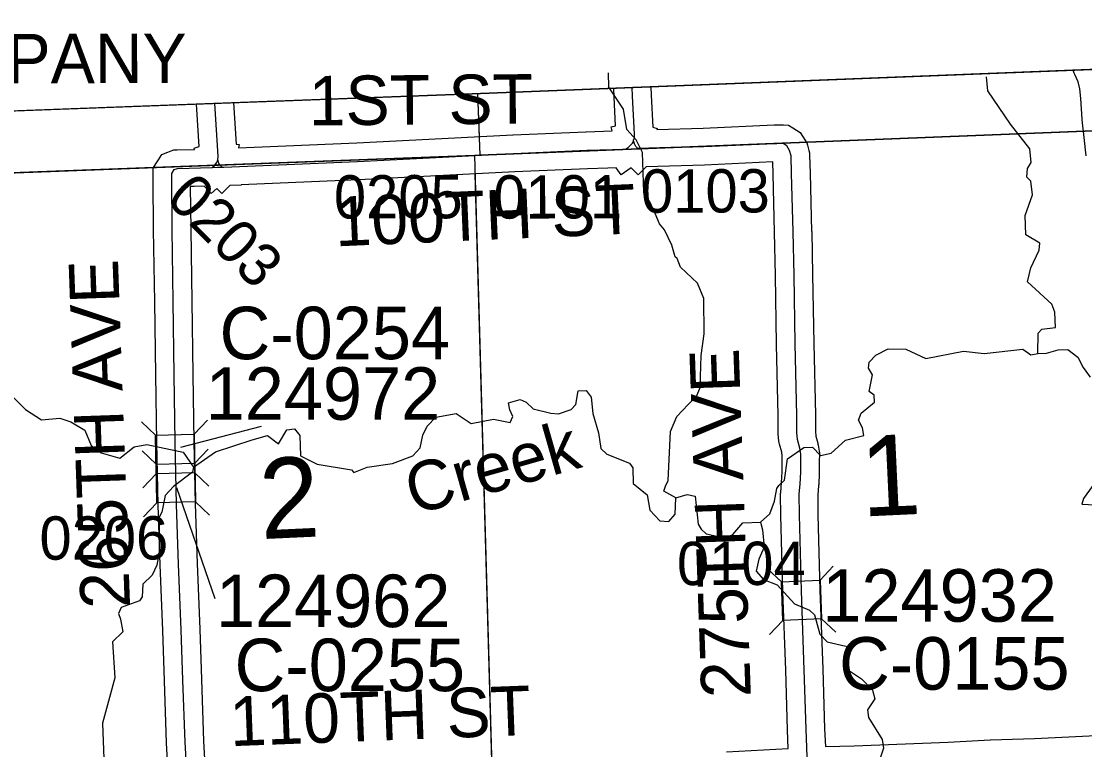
# Model space of a CAD drawing. Extents: x 128.7 to 185.5, y -21.4 to 12.6.
# Drawn here: x 150.021 to 151.741, y 3.885 to 5.063 of the extents above; entities that cross this region are included whole.
import ezdxf

# ---------------------------------------------------------------- set-up
doc = ezdxf.new("R2010")
doc.units = 0
for name, color, linetype in [('tdCoClipBndry', 7, 'Continuous'), ('tdCoCoAdjSecRdTxt', 7, 'Continuous'), ('tdCoCoBndry', 7, 'Continuous'), ('tdCoCoBndryPart', 7, 'Continuous'), ('tdCoHydroRiver', 7, 'Continuous'), ('tdCoHydroTxtLg', 7, 'Continuous'), ('tdCoPipeTxt', 7, 'Continuous'), ('tdCoSecRdNmbr', 7, 'Continuous'), ('tdCoSecRdTxt', 7, 'Continuous'), ('tdCoSecRteBand', 7, 'Continuous'), ('tdCoSecRteCL', 7, 'Continuous'), ('tdCoSectLine', 7, 'Continuous'), ('tdCoSectLinePart', 7, 'Continuous'), ('tdCoSectNmbr', 7, 'Continuous'), ('tdCoStrucSec', 7, 'Continuous'), ('tdCoStrucSecCoName', 7, 'Continuous'), ('tdCoStrucSecFHWANum', 7, 'Continuous'), ('tdCoSurfGravel', 7, 'Continuous'), ('tdCoTwpBndryShd', 7, 'Continuous')]:
    doc.layers.add(name, color=color, linetype=linetype)

msp = doc.modelspace()

# ---------------------------------------------------------------- linework, layer by layer
at = {"layer": 'tdCoClipBndry'}
msp.add_lwpolyline([(134.0612, -7.7025), (133.8962, -2.6807), (133.6887, 4.3446), (133.6938, 4.3792), (133.7053, 4.4028), (133.7226, 4.4226), (133.7445, 4.4372), (133.7868, 4.4475), (134.771, 4.4649), (135.7559, 4.4935), (136.7866, 4.5129), (139.7725, 4.5879), (146.7594, 4.806), (147.7608, 4.8492), (149.7557, 4.9088), (150.75, 4.946), (153.7332, 5.0633)], dxfattribs=at)
at = {"layer": 'tdCoCoBndry'}
for p, q in [((150.7629, 4.8466), (151.7687, 4.8866)), ((151.7687, 4.8866), (150.7629, 4.8466)), ((149.7594, 4.8089), (150.7542, 4.8461)), ((150.7542, 4.8461), (149.7594, 4.8089)), ((150.7542, 4.8461), (150.7629, 4.8466)), ((150.7629, 4.8466), (150.7542, 4.8461))]:
    msp.add_line(p, q, dxfattribs=at)
for points in [[(153.7332, 5.0633), (150.75, 4.946), (149.7557, 4.9088), (147.7608, 4.8492), (146.7594, 4.806), (139.7725, 4.5879), (136.7866, 4.5129)], [(136.7888, 4.4129), (137.7724, 4.4375), (137.7858, 4.438), (138.7769, 4.4617), (139.7753, 4.488), (140.7687, 4.5163), (141.7663, 4.5476), (142.7677, 4.58), (143.7742, 4.6139), (144.7719, 4.6433), (145.7753, 4.6779), (146.7631, 4.7061), (147.7638, 4.7493), (148.7588, 4.7767), (149.759, 4.8089), (150.7538, 4.8461), (150.7626, 4.8466), (151.7683, 4.8866), (152.7453, 4.9271), (153.73, 4.9634)], [(136.7891, 4.4129), (137.7728, 4.4375), (137.7862, 4.438), (138.7773, 4.4617), (139.7757, 4.488), (140.769, 4.5163), (141.7667, 4.5476), (142.7681, 4.58), (143.7746, 4.6139), (144.7722, 4.6433), (145.7757, 4.6779), (146.7635, 4.7061), (147.7642, 4.7493), (148.7592, 4.7767), (149.7594, 4.8089), (150.7542, 4.8461), (150.7629, 4.8466), (151.7687, 4.8866), (152.7457, 4.9271), (153.7304, 4.9634)], [(136.7891, 4.4129), (137.7728, 4.4375), (137.7862, 4.438), (138.7773, 4.4617), (139.7757, 4.488), (140.769, 4.5163), (141.7667, 4.5476), (142.7681, 4.58), (143.7746, 4.6139), (144.7722, 4.6433), (145.7757, 4.6779), (146.7635, 4.7061), (147.7642, 4.7493), (148.7592, 4.7767), (149.7594, 4.8089), (150.7542, 4.8461), (150.7629, 4.8466), (151.7687, 4.8866), (152.7457, 4.9271), (153.7304, 4.9634)]]:
    msp.add_lwpolyline(points, dxfattribs=at)
at = {"layer": 'tdCoCoBndryPart'}
for points in [[(151.2901, 4.8676), (151.739, 4.8854)], [(149.0389, 4.7857), (149.759, 4.8089), (150.2358, 4.8268)]]:
    msp.add_lwpolyline(points, dxfattribs=at)
at = {"layer": 'tdCoHydroRiver'}
for points in [[(151.0794, 4.2925), (151.0601, 4.3029), (151.063, 4.3109), (151.0674, 4.3205), (151.071, 4.3996), (151.0812, 4.4236), (151.0995, 4.4432), (151.1133, 4.4563), (151.1191, 4.4707), (151.1205, 4.5228), (151.1256, 4.5578), (151.1252, 4.6146), (151.1149, 4.6395), (151.0872, 4.6654), (151.082, 4.6794), (151.0787, 4.6824), (151.0733, 4.7012), (151.0614, 4.7261), (151.0532, 4.7353), (151.0463, 4.7524), (151.0378, 4.771), (151.0278, 4.7865), (151.0256, 4.8511), (151.0154, 4.8713), (151.0006, 4.8882), (150.9948, 4.9211), (150.9715, 4.9566), (150.9707, 4.9796)], [(151.665, 4.5257), (151.6655, 4.5588), (151.6716, 4.5654), (151.6936, 4.5677), (151.6927, 4.5929), (151.6876, 4.6054), (151.6484, 4.6419), (151.654, 4.6642), (151.6672, 4.6931), (151.6684, 4.7042), (151.6459, 4.7176), (151.6448, 4.7492), (151.6563, 4.7827), (151.6539, 4.8047), (151.6474, 4.8108), (151.6485, 4.8251), (151.6545, 4.8347), (151.6522, 4.8568), (151.6208, 4.8967), (151.5842, 4.9507), (151.5822, 4.9736)], [(150.0033, 4.4594), (150.0278, 4.435), (150.0536, 4.4185), (150.0835, 4.4211), (150.1011, 4.4154), (150.1237, 4.402), (150.134, 4.3771), (150.1502, 4.365), (150.1805, 4.3565), (150.2035, 4.3747), (150.2239, 4.3785), (150.2828, 4.3664), (150.2994, 4.3417), (150.3348, 4.3665), (150.3942, 4.3859), (150.4192, 4.3931), (150.437, 4.3795), (150.4505, 4.4021), (150.463, 4.4041), (150.4713, 4.3933), (150.4724, 4.3602), (150.4997, 4.3469), (150.5553, 4.3378), (150.5586, 4.3331), (150.5804, 4.3418), (150.6212, 4.3479), (150.654, 4.3601), (150.6662, 4.3731), (150.6702, 4.3938), (150.6776, 4.4083), (150.6913, 4.4229), (150.7243, 4.4288), (150.7485, 4.4123), (150.7846, 4.4198), (150.8116, 4.4144), (150.816, 4.424), (150.8109, 4.4349), (150.8089, 4.4459), (150.8277, 4.4513), (150.8373, 4.4469), (150.8487, 4.4362), (150.8774, 4.4293), (150.89, 4.4281), (150.9103, 4.4351), (150.9179, 4.4433), (150.9219, 4.4655), (150.9345, 4.466), (150.9428, 4.4552), (150.9453, 4.4285), (150.9543, 4.3972), (150.9583, 4.3721), (150.9681, 4.3629), (151.0049, 4.3484), (151.0099, 4.3407), (151.0107, 4.3154), (151.0334, 4.2973), (151.0375, 4.2721), (151.0538, 4.2553), (151.0681, 4.2542), (151.0787, 4.2657), (151.0794, 4.2925), (151.0982, 4.2979), (151.1109, 4.2952), (151.1156, 4.2496), (151.1206, 4.2418), (151.1287, 4.2342), (151.1462, 4.2301), (151.1684, 4.2293), (151.1881, 4.252), (151.2165, 4.253), (151.2319, 4.2662), (151.239, 4.2869), (151.2431, 4.3076), (151.2461, 4.3124), (151.2553, 4.3206), (151.2604, 4.3555), (151.2866, 4.3738), (151.3008, 4.3743), (151.3139, 4.3605), (151.3311, 4.3643), (151.3541, 4.3856), (151.3838, 4.3929), (151.3818, 4.4055), (151.3751, 4.4179), (151.3794, 4.4291), (151.4009, 4.4472), (151.4005, 4.4582), (151.3924, 4.4642), (151.3978, 4.4913), (151.3911, 4.5021), (151.3924, 4.5116), (151.4031, 4.523), (151.4232, 4.5332), (151.4517, 4.5326), (151.4838, 4.5179), (151.5449, 4.5295), (151.5782, 4.5259), (151.6411, 4.5327), (151.6541, 4.5237), (151.665, 4.5257), (151.6792, 4.5261), (151.698, 4.5315), (151.7138, 4.5321), (151.73, 4.52), (151.7384, 4.5029), (151.75, 4.4875)], [(150.2994, 4.3417), (150.2981, 4.3337), (150.2673, 4.3106), (150.2536, 4.2959), (150.2482, 4.2689), (150.2437, 4.2608), (150.2441, 4.204), (150.2401, 4.1833), (150.2327, 4.1673), (150.2174, 4.1526), (150.2165, 4.132), (150.212, 4.1255), (150.1824, 4.1151), (150.178, 4.1054), (150.1815, 4.0961), (150.1853, 4.0757), (150.1685, 4.0593), (150.1721, 4.001), (150.1637, 3.9692), (150.1525, 3.9277), (150.1559, 3.8268)], [(151.7544, 4.3124), (151.7393, 4.2914), (151.7365, 4.2818), (151.7792, 4.2801)], [(151.2165, 4.253), (151.2201, 4.2405), (151.2226, 4.2122), (151.2138, 4.1929), (151.2097, 4.1738), (151.2213, 4.16), (151.2437, 4.1513), (151.2715, 4.1207), (151.2956, 4.1105), (151.3037, 4.1028), (151.3127, 4.0716), (151.3242, 4.0593), (151.3544, 4.0525), (151.3593, 4.0479), (151.3612, 4.0385), (151.3567, 4.0305), (151.3573, 4.0147), (151.3799, 3.9997), (151.3979, 3.9813), (151.4015, 3.9673), (151.3895, 3.9495), (151.3915, 3.9369), (151.4132, 3.9013), (151.4153, 3.8872), (151.3981, 3.8361)]]:
    msp.add_lwpolyline(points, dxfattribs=at)
at = {"layer": 'tdCoSecRteBand'}
for points in [[(151.7431, 4.8455), (151.74, 4.8754), (151.7371, 4.904), (151.737, 4.9045), (151.737, 4.9051), (151.7348, 4.9385), (151.7329, 4.954), (151.7302, 4.9651), (151.725, 4.9771), (151.7245, 4.9782), (151.7241, 4.9794), (151.7225, 4.9842)], [(150.3642, 4.9316), (150.3684, 4.8646), (150.3731, 4.8638), (150.3722, 4.8583), (150.5637, 4.8666), (150.6799, 4.8723), (150.816, 4.8794), (150.8161, 4.8794), (150.8163, 4.8794), (150.9341, 4.8846), (150.9343, 4.8846), (150.9345, 4.8846), (150.9766, 4.8859), (150.9749, 4.8925), (150.9822, 4.8943), (150.9798, 4.9406), (150.9798, 4.9407), (150.9798, 4.9408), (150.9791, 4.955)], [(151.0391, 4.9574), (151.0397, 4.9436), (151.0424, 4.8922), (151.0494, 4.8898), (151.0488, 4.8882), (151.1237, 4.8905), (151.2387, 4.8957), (151.2396, 4.8958), (151.2406, 4.8957), (151.2435, 4.8957), (151.2536, 4.8955), (151.2619, 4.8953), (151.269, 4.8909), (151.2749, 4.8872), (151.2809, 4.8835), (151.2846, 4.8775), (151.2893, 4.8698), (151.2913, 4.8664), (151.2925, 4.8626), (151.2949, 4.8542), (151.296, 4.8505), (151.2961, 4.8465), (151.2969, 4.8177), (151.2993, 4.7232), (151.2993, 4.7232), (151.2994, 4.7231), (151.3008, 4.6533), (151.3008, 4.6532), (151.3008, 4.6531), (151.3026, 4.5418), (151.3053, 4.4263), (151.3053, 4.4259), (151.3053, 4.4256), (151.3053, 4.3995), (151.3059, 4.3922), (151.3091, 4.3805), (151.3095, 4.3791), (151.3098, 4.3777), (151.3115, 4.3678), (151.312, 4.3649), (151.3119, 4.3619), (151.3117, 4.3522), (151.3117, 4.3336), (151.3117, 4.3328), (151.3116, 4.332), (151.3107, 4.3132), (151.3106, 4.3127), (151.3106, 4.3122), (151.3092, 4.2968), (151.3095, 4.265), (151.3127, 4.1429), (151.3173, 4.0153), (151.3173, 4.0152), (151.3173, 4.0151), (151.3203, 3.9188), (151.3215, 3.8897), (151.3679, 3.891), (151.5199, 3.8969), (151.588, 3.9006), (151.5883, 3.9006), (151.5886, 3.9006), (151.6597, 3.9031), (151.7818, 3.9087)], [(150.2585, 3.8486), (150.2559, 3.8954), (150.2559, 3.8957), (150.2559, 3.896), (150.2525, 3.9962), (150.2525, 3.9962), (150.2525, 3.9962), (150.2497, 4.0775), (150.2453, 4.1839), (150.2453, 4.184), (150.2453, 4.1841), (150.2421, 4.2805), (150.2421, 4.2807), (150.2421, 4.2809), (150.2399, 4.382), (150.2399, 4.3821), (150.2399, 4.3822), (150.2384, 4.491), (150.2367, 4.6093), (150.2349, 4.7257), (150.2349, 4.7258), (150.2349, 4.7259), (150.2342, 4.8075), (150.2342, 4.8077), (150.2342, 4.8078), (150.2342, 4.8169), (150.2342, 4.8254), (150.2386, 4.8326), (150.2426, 4.8391), (150.2481, 4.8479), (150.2579, 4.8515), (150.2633, 4.8535), (150.2679, 4.8552), (150.2728, 4.8553), (150.3013, 4.856), (150.3006, 4.8581), (150.3085, 4.8608), (150.3042, 4.9293)], [(151.1618, 3.8816), (151.2611, 3.8868), (151.2615, 3.8868), (151.2603, 3.9166), (151.2603, 3.9167), (151.2603, 3.9169), (151.2574, 4.0132), (151.2527, 4.1409), (151.2527, 4.141), (151.2527, 4.1412), (151.2495, 4.2637), (151.2495, 4.264), (151.2495, 4.2643), (151.2492, 4.2978), (151.2492, 4.2993), (151.2493, 4.3007), (151.2508, 4.3169), (151.2517, 4.3344), (151.2517, 4.3526), (151.2517, 4.3529), (151.2517, 4.3533), (151.2519, 4.3604), (151.2509, 4.3659), (151.2473, 4.3789), (151.2466, 4.3815), (151.2464, 4.3842), (151.2454, 4.3956), (151.2453, 4.3969), (151.2453, 4.3982), (151.2453, 4.4252), (151.2426, 4.5405), (151.2426, 4.5406), (151.2426, 4.5407), (151.2408, 4.6521), (151.2394, 4.7218), (151.2369, 4.8161), (151.2369, 4.8161), (151.2369, 4.8161), (151.2364, 4.8356), (151.1262, 4.8306), (151.126, 4.8306), (151.1258, 4.8306), (151.0314, 4.8276), (151.0189, 4.8148), (151.0073, 4.8261), (150.9914, 4.8148), (150.9833, 4.8261), (150.9695, 4.8257), (150.9366, 4.8247), (150.819, 4.8195), (150.683, 4.8124), (150.683, 4.8124), (150.6829, 4.8124), (150.5665, 4.8067), (150.5664, 4.8067), (150.5663, 4.8067), (150.3765, 4.7985), (150.3765, 4.798), (150.3583, 4.7975), (150.3453, 4.7848), (150.3374, 4.7929), (150.3282, 4.7844)], [(150.3282, 4.7844), (150.317, 4.7964), (150.3006, 4.796), (150.2943, 4.7958), (150.2949, 4.7265), (150.2967, 4.6102), (150.2967, 4.6102), (150.2967, 4.6102), (150.2984, 4.4918), (150.2984, 4.4918), (150.2984, 4.4918), (150.2999, 4.3832), (150.3021, 4.2824), (150.3053, 4.1862), (150.3097, 4.0798), (150.3097, 4.0797), (150.3097, 4.0796), (150.3124, 3.9982), (150.3159, 3.8984), (150.3185, 3.8507)]]:
    msp.add_lwpolyline(points, dxfattribs=at)
at = {"layer": 'tdCoSecRteCL'}
msp.add_line((150.9985, 4.8566), (151.0183, 4.8572), dxfattribs=at)
for points in [[(151.0114, 4.8709), (151.0127, 4.8746), (151.0129, 4.8805), (151.0097, 4.9422), (151.0091, 4.9562)], [(150.3386, 4.8392), (150.3395, 4.8451), (150.3342, 4.9305)], [(150.9985, 4.8566), (151.0023, 4.8593), (151.0065, 4.863), (151.0095, 4.8662), (151.0105, 4.8679), (151.0114, 4.8709)], [(151.0183, 4.8572), (151.0149, 4.8605), (151.0129, 4.8652), (151.0119, 4.8689), (151.0114, 4.8709)], [(150.3458, 4.8272), (150.3483, 4.8273), (150.565, 4.8366), (150.6814, 4.8423), (150.8176, 4.8495), (150.9355, 4.8546), (150.9985, 4.8566)], [(151.2927, 3.8584), (151.2903, 3.9178), (151.2874, 4.0142), (151.2827, 4.142), (151.2795, 4.2645), (151.2792, 4.2981), (151.2807, 4.3148), (151.2817, 4.3336), (151.2817, 4.3526), (151.2819, 4.3627), (151.2802, 4.3725), (151.2763, 4.3868), (151.2753, 4.3982), (151.2753, 4.4256), (151.2726, 4.5412), (151.2708, 4.6527), (151.2694, 4.7225), (151.2669, 4.8169), (151.2662, 4.8458), (151.2637, 4.8542), (151.259, 4.8618), (151.2531, 4.8655), (151.2429, 4.8657), (151.24, 4.8657), (151.1248, 4.8606), (151.0183, 4.8572)], [(150.3298, 4.8268), (150.3339, 4.8305), (150.3368, 4.834), (150.3383, 4.8377), (150.3386, 4.8392)], [(150.3458, 4.8272), (150.343, 4.83), (150.3405, 4.8332), (150.3386, 4.8392)], [(150.2901, 3.8197), (150.2859, 3.8971), (150.2824, 3.9972), (150.2797, 4.0786), (150.2753, 4.1851), (150.2721, 4.2815), (150.2699, 4.3826), (150.2684, 4.4914), (150.2667, 4.6098), (150.2649, 4.7262), (150.2642, 4.8078), (150.2642, 4.8169), (150.2681, 4.8233), (150.2736, 4.8253), (150.3298, 4.8268)], [(150.3298, 4.8268), (150.3383, 4.827), (150.3458, 4.8272)]]:
    msp.add_lwpolyline(points, dxfattribs=at)
at = {"layer": 'tdCoSectLine'}
for points in [[(150.7589, 4.9464), (150.7626, 4.8466)], [(150.7626, 4.8466), (151.7683, 4.8866)], [(149.759, 4.8089), (150.7538, 4.8461)], [(150.7538, 4.8461), (150.7626, 4.8466)], [(150.7538, 4.8461), (150.7826, 3.8367)]]:
    msp.add_lwpolyline(points, dxfattribs=at)
at = {"layer": 'tdCoSectLinePart'}
for points in [[(150.7589, 4.9464), (150.7615, 4.8767)], [(151.2901, 4.8676), (151.739, 4.8854)], [(149.759, 4.8089), (150.2358, 4.8268)], [(150.7547, 4.8159), (150.7817, 3.8667)]]:
    msp.add_lwpolyline(points, dxfattribs=at)
at = {"layer": 'tdCoStrucSec'}
for p, q in [((150.2379, 4.3938), (150.2153, 4.4154)), ((150.3005, 4.3951), (150.3222, 4.4177)), ((150.3015, 4.3482), (150.3232, 4.3709)), ((150.239, 4.3469), (150.2163, 4.3685)), ((150.2393, 4.3312), (150.2177, 4.3086)), ((150.3019, 4.3325), (150.3245, 4.3109)), ((150.2403, 4.2843), (150.2187, 4.2617)), ((150.3029, 4.2857), (150.3255, 4.264)), ((151.313, 4.1588), (151.3343, 4.1817)), ((151.2504, 4.1565), (151.2275, 4.1778)), ((151.2527, 4.094), (151.2314, 4.071)), ((151.3153, 4.0963), (151.3382, 4.075))]:
    msp.add_line(p, q, dxfattribs=at)
for points in [[(150.2393, 4.3312), (150.2379, 4.3938), (150.3005, 4.3951), (150.3019, 4.3325)], [(150.2403, 4.2843), (150.239, 4.3469), (150.3015, 4.3482), (150.3029, 4.2857)], [(151.2527, 4.094), (151.2504, 4.1565), (151.313, 4.1588), (151.3153, 4.0963)]]:
    msp.add_lwpolyline(points, close=True, dxfattribs=at)
at = {"layer": 'tdCoStrucSecFHWANum'}
for p, q in [((150.4087, 4.4078), (150.2785, 4.3737)), ((150.3343, 4.1287), (150.2723, 4.3086))]:
    msp.add_line(p, q, dxfattribs=at)
at = {"layer": 'tdCoSurfGravel'}
for points in [[(150.9985, 4.8566), (151.0023, 4.8593), (151.0065, 4.863), (151.0095, 4.8662), (151.0105, 4.8679), (151.0114, 4.8709), (151.0127, 4.8746), (151.0129, 4.8805), (151.0097, 4.9422), (151.0091, 4.9562)], [(150.3298, 4.8268), (150.3339, 4.8305), (150.3368, 4.834), (150.3383, 4.8377), (150.3386, 4.8392), (150.3395, 4.8451), (150.3342, 4.9305)], [(151.0183, 4.8572), (151.0149, 4.8605), (151.0129, 4.8652), (151.0119, 4.8689), (151.0114, 4.8709)], [(150.3383, 4.827), (150.3458, 4.8272), (150.3483, 4.8273), (150.565, 4.8366), (150.6814, 4.8423), (150.8176, 4.8495), (150.9355, 4.8546), (150.9985, 4.8566), (151.0183, 4.8572), (151.1248, 4.8606), (151.24, 4.8657), (151.2429, 4.8657)], [(151.2927, 3.8584), (151.2903, 3.9178), (151.2874, 4.0142), (151.2827, 4.142), (151.2795, 4.2645), (151.2792, 4.2981), (151.2807, 4.3148), (151.2817, 4.3336), (151.2817, 4.3526), (151.2819, 4.3627), (151.2802, 4.3725), (151.2763, 4.3868), (151.2753, 4.3982), (151.2753, 4.4256), (151.2726, 4.5412), (151.2708, 4.6527), (151.2694, 4.7225), (151.2669, 4.8169), (151.2662, 4.8458), (151.2637, 4.8542), (151.259, 4.8618), (151.2531, 4.8655), (151.2429, 4.8657)], [(150.3458, 4.8272), (150.343, 4.83), (150.3405, 4.8332), (150.3386, 4.8392)], [(150.2901, 3.8197), (150.2859, 3.8971), (150.2824, 3.9972), (150.2797, 4.0786), (150.2753, 4.1851), (150.2721, 4.2815), (150.2699, 4.3826), (150.2684, 4.4914), (150.2667, 4.6098), (150.2649, 4.7262), (150.2642, 4.8078), (150.2642, 4.8169), (150.2681, 4.8233), (150.2736, 4.8253)], [(150.2736, 4.8253), (150.3298, 4.8268), (150.3383, 4.827)]]:
    msp.add_lwpolyline(points, dxfattribs=at)
at = {"layer": 'tdCoTwpBndryShd'}
msp.add_lwpolyline([(153.73, 4.9634), (152.7453, 4.9271), (151.7683, 4.8866), (150.7626, 4.8466), (150.7538, 4.8461), (149.759, 4.8089), (148.7588, 4.7767), (147.7638, 4.7493), (146.7631, 4.7061), (145.7753, 4.6779), (144.7719, 4.6433), (143.7742, 4.6139), (142.7677, 4.58), (141.7663, 4.5476), (140.7687, 4.5163), (139.7753, 4.488), (138.7769, 4.4617), (137.7858, 4.438), (137.7724, 4.4375), (136.7888, 4.4129)], dxfattribs=at)

# ---------------------------------------------------------------- texts
at = {"layer": 'tdCoCoAdjSecRdTxt'}
msp.add_text('1ST ST', height=0.08, rotation=0.5067, dxfattribs=at).set_placement((150.4862, 4.8947))
at = {"layer": 'tdCoHydroTxtLg'}
msp.add_text('Creek', height=0.08, rotation=15.8473, dxfattribs=at).set_placement((150.6558, 4.2642))
at = {"layer": 'tdCoPipeTxt'}
msp.add_text('ENERGY COMPANY', height=0.08, rotation=0.1129, dxfattribs=at).set_placement((149.2661, 4.9614))
at = {"layer": 'tdCoSecRdNmbr'}
for s, rotation, p in [('0103', 0.1149, (151.0235, 4.7536)), ('0203', 315.1138, (150.2528, 4.7738)), ('0205', 0.1146, (150.5267, 4.7441)), ('0101', 0.1148, (150.7845, 4.744)), ('0206', 0.1142, (150.0504, 4.1922)), ('0104', 0.115, (151.0815, 4.151))]:
    msp.add_text(s, height=0.07, rotation=rotation, dxfattribs=at).set_placement(p)
at = {"layer": 'tdCoSecRdTxt'}
for s, rotation, p in [('100TH ST', 2.4919, (150.5293, 4.699)), ('265TH AVE', 92, (150.197, 4.1146)), ('275TH AVE', 92, (151.2011, 3.9703)), ('110TH ST', 2.1713, (150.3594, 3.8904))]:
    msp.add_text(s, height=0.08, rotation=rotation, dxfattribs=at).set_placement(p)
at = {"layer": 'tdCoSectNmbr'}
for s, rotation, p in [('1', 2.6675, (151.3813, 4.2619)), ('2', 2.6668, (150.409, 4.2254))]:
    msp.add_text(s, height=0.13, rotation=rotation, dxfattribs=at).set_placement(p)
at = {"layer": 'tdCoStrucSecCoName'}
for s, p in [('C-0254', (150.3416, 4.5165)), ('C-0255', (150.3659, 3.9795)), ('C-0155', (151.3437, 3.9819))]:
    msp.add_text(s, height=0.085, dxfattribs=at).set_placement(p)
at = {"layer": 'tdCoStrucSecFHWANum'}
for s, p in [('124972', (150.3192, 4.4185)), ('124962', (150.3357, 4.0831)), ('124932', (151.3167, 4.0918))]:
    msp.add_text(s, height=0.085, dxfattribs=at).set_placement(p)

doc.saveas('drawing.dxf')
